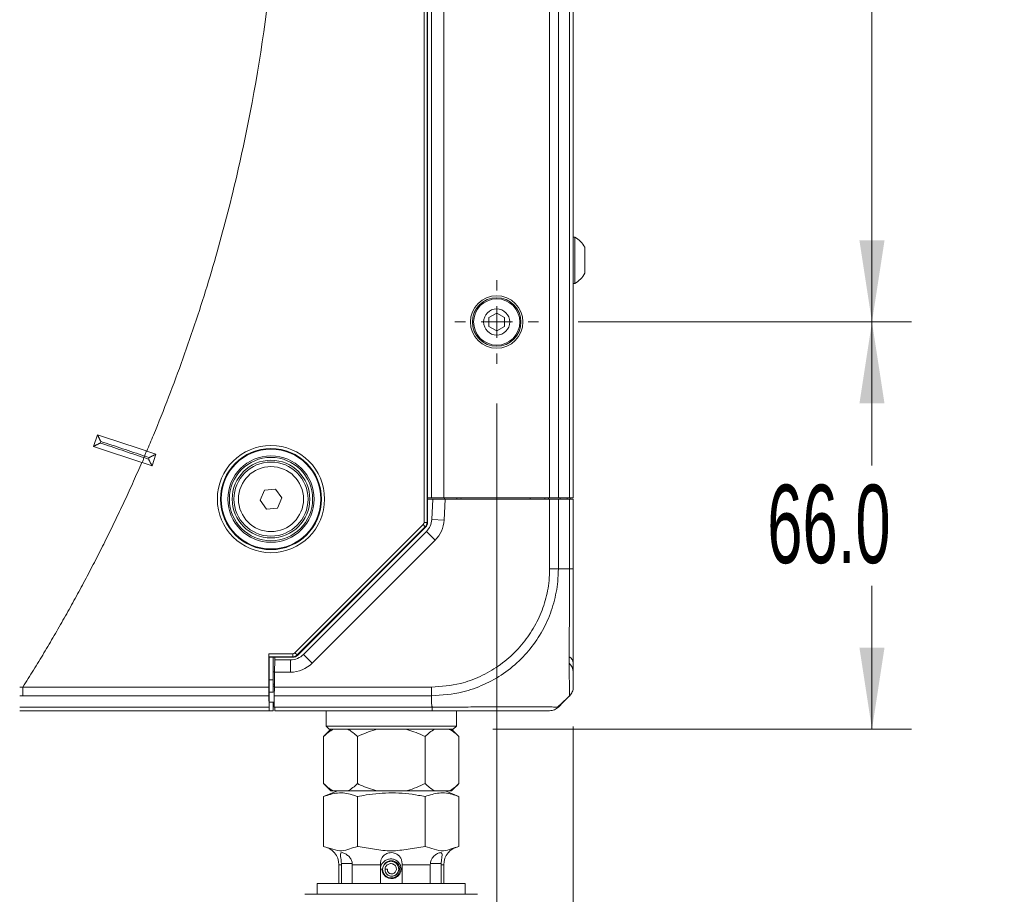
# Model space of a CAD drawing. Header units: millimetres. Extents: x 0 to 1118, y 0 to 864.
# Tile 265 of 390: x 599 to 639, y 376 to 411. Entities that reach past the tile are written whole.
import ezdxf

# ---------------------------------------------------------------- set-up
doc = ezdxf.new("R2010")
doc.units = ezdxf.units.MM
doc.styles.add('SLDTEXTSTYLE0', font='TXT', dxfattribs={"width": 0.605})
doc.dimstyles.new('SLDDIMSTYLE0', dxfattribs={"dimtxt": 3.175, "dimasz": 3.302, "dimexe": 0, "dimexo": 0.0625, "dimgap": 0.79375, "dimtad": 0, "dimtih": 1, "dimtoh": 1, "dimdec": 1, "dimlfac": 4, "dimrnd": 1e-09, "dimzin": 12, "dimdsep": 46, "dimtxsty": 'SLDTEXTSTYLE0', "dimsah": 1, "dimcen": 0.09, "dimadec": 0, "dimazin": 3, "dimtfac": 1, "dimtofl": 0, "dimtmove": 0, "dimatfit": 3, "dimfxl": 1, "dimfrac": 2, "dimtolj": 1, "dimtzin": 12, "dimarcsym": 0})
doc.dimstyles.new('SLDDIMSTYLE1', dxfattribs={"dimtxt": 3.175, "dimasz": 3.302, "dimexe": 0, "dimexo": 0.0625, "dimgap": 0.79375, "dimtad": 0, "dimtih": 1, "dimtoh": 1, "dimdec": 1, "dimlfac": 4, "dimrnd": 1e-09, "dimzin": 4, "dimdsep": 46, "dimtxsty": 'SLDTEXTSTYLE0', "dimsah": 1, "dimcen": 0.09, "dimadec": 0, "dimazin": 1, "dimtfac": 1, "dimtofl": 0, "dimtmove": 0, "dimatfit": 3, "dimfxl": 1, "dimfrac": 2, "dimtolj": 1, "dimtzin": 12, "dimarcsym": 0})
doc.dimstyles.new('SLDDIMSTYLE2', dxfattribs={"dimtxt": 3.175, "dimasz": 3.302, "dimexe": 0, "dimexo": 0.0625, "dimgap": 0.79375, "dimtad": 0, "dimtih": 1, "dimtoh": 1, "dimdec": 1, "dimlfac": 4, "dimrnd": 1e-09, "dimzin": 12, "dimdsep": 46, "dimtxsty": 'SLDTEXTSTYLE0', "dimsah": 1, "dimcen": 0.09, "dimadec": 0, "dimazin": 3, "dimtfac": 1, "dimtmove": 0, "dimatfit": 0, "dimfxl": 1, "dimfrac": 2, "dimtolj": 1, "dimtzin": 12, "dimarcsym": 0})

# ---------------------------------------------------------------- blocks, each defined once
blk = doc.blocks.new('_D_5')
at = {"color": 7, "linetype": 'Continuous', "lineweight": 0}
for p, q in [((621.419, 441.589), (634.932, 441.589)), ((633.332, 441.589), (633.332, 422.775)), ((633.332, 399.089), (633.332, 417.902)), ((621.419, 399.089), (634.932, 399.089))]:
    blk.add_line(p, q, dxfattribs=at)
for points in [[(633.332, 441.589), (632.824, 438.287), (633.84, 438.287)], [(633.332, 399.089), (633.84, 402.391), (632.824, 402.391)]]:
    blk.add_solid(points, dxfattribs=at)
at = {"color": 7, "linetype": 'Continuous', "lineweight": 0, "insert": (627.875, 421.995), "char_height": 3.175, "attachment_point": 1, "style": 'SLDTEXTSTYLE0'}
blk.add_mtext('170.0', dxfattribs=at)
blk = doc.blocks.new('_D_6')
at = {"color": 7, "linetype": 'Continuous', "lineweight": 0}
for p, q in [((621.419, 399.089), (634.932, 399.089)), ((633.332, 399.089), (633.332, 393.275)), ((633.332, 382.589), (633.332, 388.402)), ((617.963, 382.589), (634.932, 382.589))]:
    blk.add_line(p, q, dxfattribs=at)
for points in [[(633.332, 399.089), (632.824, 395.787), (633.84, 395.787)], [(633.332, 382.589), (633.84, 385.891), (632.824, 385.891)]]:
    blk.add_solid(points, dxfattribs=at)
at = {"color": 7, "linetype": 'Continuous', "lineweight": 0, "insert": (629.088, 392.495), "char_height": 3.175, "attachment_point": 1, "style": 'SLDTEXTSTYLE0'}
blk.add_mtext('66.0', dxfattribs=at)
blk = doc.blocks.new('_D_7')
at = {"color": 7, "linetype": 'Continuous', "lineweight": 0}
for p, q in [((621.225, 382.696), (621.225, 354.39)), ((613.85, 358.501), (613.85, 354.39)), ((613.85, 355.99), (607.5, 355.99)), ((621.225, 355.99), (629.088, 355.99))]:
    blk.add_line(p, q, dxfattribs=at)
for points in [[(613.85, 355.99), (610.548, 356.498), (610.548, 355.482)], [(621.225, 355.99), (624.527, 355.482), (624.527, 356.498)]]:
    blk.add_solid(points, dxfattribs=at)
at = {"color": 7, "linetype": 'Continuous', "lineweight": 0, "insert": (629.088, 357.646), "char_height": 3.175, "attachment_point": 1, "style": 'SLDTEXTSTYLE0'}
blk.add_mtext('29.5', dxfattribs=at)
blk = doc.blocks.new('_D_8')
at = {"color": 7, "linetype": 'Continuous', "lineweight": 0}
for p, q in [((618.122, 395.791), (618.122, 346.51)), ((613.85, 358.501), (613.85, 346.51)), ((613.85, 348.11), (607.5, 348.11)), ((618.122, 348.11), (625.901, 348.11))]:
    blk.add_line(p, q, dxfattribs=at)
for points in [[(613.85, 348.11), (610.548, 348.618), (610.548, 347.602)], [(618.122, 348.11), (621.424, 347.602), (621.424, 348.618)]]:
    blk.add_solid(points, dxfattribs=at)
at = {"color": 7, "linetype": 'Continuous', "lineweight": 0, "insert": (625.901, 349.767), "char_height": 3.175, "attachment_point": 1, "style": 'SLDTEXTSTYLE0'}
blk.add_mtext('17.1', dxfattribs=at)
blk = doc.blocks.new('_D_9')
at = {"color": 7, "linetype": 'Continuous', "lineweight": 0}
for p, q in [((523.725, 400.729), (523.725, 340.163)), ((613.85, 358.501), (613.85, 340.163)), ((523.725, 341.763), (563.331, 341.763)), ((613.85, 341.763), (574.245, 341.763))]:
    blk.add_line(p, q, dxfattribs=at)
for points in [[(523.725, 341.763), (527.027, 341.255), (527.027, 342.271)], [(613.85, 341.763), (610.548, 342.271), (610.548, 341.255)]]:
    blk.add_solid(points, dxfattribs=at)
at = {"color": 7, "linetype": 'Continuous', "lineweight": 0, "insert": (563.331, 343.419), "char_height": 3.175, "attachment_point": 1, "style": 'SLDTEXTSTYLE0'}
blk.add_mtext('360.5', dxfattribs=at)
blk = doc.blocks.new('SW_CENTERMARKSYMBOL_3')
at = {"color": 0, "linetype": 'Continuous', "lineweight": 0}
for p, q in [((0, 1.27), (0, 1.6975)), ((0, 0), (0, 0.635)), ((-1.27, 0), (-1.6975, 0)), ((0, 0), (-0.635, 0)), ((0, 0), (0, -0.635)), ((0, 0), (0.635, 0)), ((1.27, 0), (1.6975, 0)), ((0, -1.27), (0, -1.6975))]:
    blk.add_line(p, q, dxfattribs=at)

msp = doc.modelspace()

# ---------------------------------------------------------------- linework, layer by layer
at = {"color": 9, "linetype": 'Continuous', "lineweight": 0}
for p, q in [((615.1774, 390.968), (615.1774, 449.7092)), ((615.3024, 449.7092), (615.3024, 390.968)), ((615.9753, 391.9636), (615.9753, 448.7136)), ((620.2682, 391.9636), (620.2682, 448.7136)), ((620.6217, 391.9636), (620.6217, 448.7136)), ((621.0788, 391.9636), (621.0788, 448.7136)), ((603.853, 393.6569), (603.8264, 393.5951)), ((603.8264, 393.5951), (604.016, 393.5319)), ((604.0372, 393.5954), (603.853, 393.6569)), ((604.016, 393.5319), (604.0372, 393.5954)), ((616.0343, 391.9136), (615.9896, 391.0625)), ((620.2682, 389.0891), (620.2682, 391.9136)), ((620.6217, 391.9136), (620.6217, 389.0887)), ((620.9774, 391.9136), (620.9774, 391.9636)), ((621.0788, 389.0887), (621.0788, 391.9136)), ((615.9896, 391.0625), (615.4903, 391.0886)), ((609.9467, 385.6856), (615.1408, 390.8796)), ((615.2292, 390.7913), (610.0351, 385.5972)), ((615.1408, 390.8796), (615.2292, 390.7913)), ((615.1774, 390.968), (615.3024, 390.968)), ((615.2489, 390.7831), (615.2292, 390.7913)), ((615.3024, 390.968), (615.3221, 390.9599)), ((615.6252, 390.244), (615.2717, 390.5975)), ((615.6252, 390.244), (610.6485, 385.2672)), ((620.6217, 389.0886), (621.0789, 389.0886)), ((608.8878, 385.649), (609.8584, 385.649)), ((609.8584, 385.524), (608.8899, 385.524)), ((609.8584, 385.649), (609.8584, 385.524)), ((609.8665, 385.5043), (609.8584, 385.524)), ((609.9467, 385.6856), (610.0351, 385.5972)), ((610.0351, 385.5972), (610.0433, 385.5775)), ((610.6485, 385.2672), (610.2949, 385.6208)), ((609.7646, 384.9011), (609.7646, 385.4011)), ((609.7646, 384.9011), (609.1226, 384.9011)), ((598.7905, 384.2957), (598.9219, 384.2957)), ((598.9219, 384.2957), (608.8878, 384.2957)), ((608.9009, 384.5886), (609.0628, 384.5886)), ((609.1128, 384.3386), (609.0628, 384.3386)), ((609.112, 384.2957), (615.4747, 384.2957)), ((609.1128, 384.4136), (609.1128, 384.3386)), ((598.9218, 383.9422), (598.7905, 383.9422)), ((608.8903, 383.9422), (598.9218, 383.9422)), ((615.4752, 383.9422), (609.1058, 383.9422)), ((615.4753, 383.6459), (615.4753, 383.9421)), ((598.7905, 383.4851), (608.8983, 383.4851)), ((609.0612, 383.6886), (609.1015, 383.6911)), ((609.1277, 383.4851), (615.5032, 383.4851)), ((611.8306, 377.1003), (611.7253, 377.1003)), ((611.8291, 377.1511), (612.2666, 377.1511)), ((613.4128, 377.1003), (612.2681, 377.1003)), ((615.4324, 377.1003), (614.2878, 377.1003)), ((615.8714, 377.1511), (615.4339, 377.1511)), ((615.9753, 377.1003), (615.8699, 377.1003))]:
    msp.add_line(p, q, dxfattribs=at)
at = {"color": 7, "linetype": 'Continuous', "lineweight": 15}
for p, q in [((615.3221, 390.9599), (615.3221, 449.7174)), ((615.4753, 391.9636), (615.4753, 448.7136)), ((621.2253, 391.9636), (621.2253, 448.7136)), ((621.2903, 402.5261), (621.2253, 402.5261)), ((621.2903, 400.6511), (621.2903, 402.5261)), ((621.6953, 401.0609), (621.6953, 402.1164)), ((621.2253, 400.6511), (621.2903, 400.6511)), ((618.1217, 399.4495), (617.8092, 399.269)), ((618.4342, 399.269), (618.1217, 399.4495)), ((617.8092, 399.269), (617.8092, 398.9082)), ((618.4342, 398.9082), (618.4342, 399.269)), ((617.8092, 398.9082), (618.1217, 398.7278)), ((618.1217, 398.7278), (618.4342, 398.9082)), ((601.9394, 394.5231), (601.7813, 394.0488)), ((603.9386, 393.8565), (603.9215, 393.8622)), ((603.9385, 393.8566), (604.3111, 393.7323)), ((604.3111, 393.7323), (604.1529, 393.258)), ((603.7579, 393.3897), (603.7399, 393.3957)), ((604.1529, 393.258), (603.7579, 393.3897)), ((608.53, 391.8692), (608.7142, 392.277)), ((608.7142, 392.277), (609.1594, 392.3214)), ((609.1594, 392.3214), (609.4205, 391.958)), ((608.7911, 391.5058), (608.53, 391.8692)), ((609.4205, 391.958), (609.2363, 391.5502)), ((615.4753, 391.9636), (615.3221, 391.9636)), ((615.3221, 391.9636), (615.4753, 391.9636)), ((615.3221, 391.9136), (615.5336, 391.9136)), ((615.4753, 391.9636), (615.9753, 391.9636)), ((615.4903, 391.0886), (615.5336, 391.9136)), ((615.5336, 391.9136), (616.0343, 391.9136)), ((615.9753, 391.9636), (620.2682, 391.9636)), ((616.0128, 391.9136), (616.0128, 391.9636)), ((616.0343, 391.9136), (620.2682, 391.9136)), ((616.5128, 391.9636), (616.5128, 391.9136)), ((616.6761, 391.9636), (616.6753, 391.9136)), ((619.4744, 391.9636), (619.4753, 391.9136)), ((620.0753, 391.9636), (620.0753, 391.9136)), ((620.2261, 391.9636), (620.2253, 391.9136)), ((620.2682, 391.9636), (620.6217, 391.9636)), ((620.2682, 391.9136), (620.6217, 391.9136)), ((620.6217, 391.9636), (621.0788, 391.9636)), ((620.6217, 391.9136), (621.0788, 391.9136)), ((620.6994, 391.9636), (620.7003, 391.9136)), ((621.0788, 391.9636), (621.2253, 391.9636)), ((621.0788, 391.9136), (621.2253, 391.9136)), ((621.1003, 391.9636), (621.1003, 391.9136)), ((621.2253, 391.9136), (621.2253, 389.0891)), ((609.2363, 391.5502), (608.7911, 391.5058)), ((615.2489, 390.7831), (610.0433, 385.5775)), ((610.2949, 385.6208), (615.2717, 390.5975)), ((608.8878, 384.2957), (608.8878, 385.649)), ((608.8899, 385.524), (608.9009, 385.513)), ((608.9009, 384.3993), (608.9009, 385.513)), ((608.9009, 385.513), (609.219, 385.513)), ((609.0628, 385.513), (609.0628, 384.5886)), ((609.1313, 385.4011), (609.1333, 385.513)), ((609.266, 385.5125), (609.4241, 385.5049)), ((609.471, 385.5043), (609.8665, 385.5043)), ((609.1226, 384.9011), (609.1313, 385.4011)), ((609.1313, 385.4011), (609.7646, 385.4011)), ((609.0628, 384.9136), (609.1228, 384.9136)), ((609.1226, 384.9011), (609.112, 384.2957)), ((608.9009, 384.3993), (608.9009, 384.3993)), ((608.9009, 384.3993), (608.9045, 384.1922)), ((609.0628, 384.5886), (609.0628, 384.0886)), ((609.1141, 384.4136), (609.0628, 384.4136)), ((609.1058, 383.9422), (609.112, 384.2957)), ((609.1115, 384.4136), (609.1128, 384.3386)), ((608.8903, 383.9422), (608.8983, 383.4851)), ((608.9045, 384.1922), (608.9045, 383.3386)), ((608.9045, 384.0886), (609.0628, 384.0886)), ((609.0979, 383.4851), (609.1058, 383.9422)), ((620.7826, 383.646), (621.0788, 383.9421)), ((609.0612, 383.6886), (608.9045, 383.6886)), ((609.1014, 383.6886), (609.0612, 383.6886)), ((609.0628, 383.3386), (609.0628, 383.6886)), ((609.0979, 383.4851), (609.1128, 383.4851)), ((609.1128, 383.4851), (609.1277, 383.4851)), ((609.1302, 383.3386), (609.1277, 383.4851)), ((608.8753, 383.3386), (598.7905, 383.3386)), ((608.9045, 383.3386), (608.8753, 383.3386)), ((609.0628, 383.3386), (608.9045, 383.3386)), ((615.5007, 383.3386), (609.1302, 383.3386)), ((611.2128, 383.3386), (611.2128, 382.7136)), ((616.4878, 382.7136), (616.4878, 383.3386)), ((611.2128, 382.7136), (611.3378, 382.5886)), ((611.2128, 382.7136), (616.4878, 382.7136)), ((616.3628, 382.5886), (616.4878, 382.7136)), ((611.4047, 382.5886), (611.1079, 382.2918)), ((611.1079, 382.2918), (611.1079, 380.3855)), ((616.3628, 382.5886), (611.3378, 382.5886)), ((612.4791, 382.2918), (612.4791, 380.3855)), ((615.2215, 382.2918), (615.2215, 380.3855)), ((616.5927, 382.2918), (616.2958, 382.5886)), ((616.5927, 382.2918), (616.5927, 380.3855)), ((611.1079, 380.3855), (611.4047, 380.0886)), ((616.2958, 380.0886), (616.5927, 380.3855)), ((611.6697, 380.0886), (611.1071, 379.8613)), ((611.4047, 380.0886), (611.5019, 380.0886)), ((611.5019, 380.0886), (612.0851, 380.0886)), ((612.0851, 380.0886), (613.2671, 380.0886)), ((613.2671, 380.0886), (614.4335, 380.0886)), ((614.4335, 380.0886), (615.6155, 380.0886)), ((615.6155, 380.0886), (616.1987, 380.0886)), ((616.5934, 379.8613), (616.0309, 380.0886)), ((616.1987, 380.0886), (616.2958, 380.0886)), ((611.1071, 379.8613), (611.1071, 377.8386)), ((612.4787, 379.8613), (612.4787, 377.8386)), ((615.2218, 379.8613), (615.2218, 377.8386)), ((616.5934, 379.8613), (616.5934, 377.8386)), ((611.7253, 377.1003), (611.7253, 376.3386)), ((611.8306, 377.1003), (611.8291, 377.1511)), ((611.8306, 376.3386), (611.8306, 377.1003)), ((612.2666, 377.1511), (612.2681, 377.1003)), ((612.2681, 377.1003), (612.2681, 376.3386)), ((613.4128, 376.3386), (613.4128, 377.1003)), ((614.2878, 377.1003), (614.2878, 376.3386)), ((615.4324, 377.1003), (615.4339, 377.1511)), ((615.4324, 376.3386), (615.4324, 377.1003)), ((615.8714, 377.1511), (615.8699, 377.1003)), ((615.8699, 377.1003), (615.8699, 376.3386)), ((615.9753, 376.3386), (615.9753, 377.1003)), ((613.501, 376.916), (613.4128, 376.9138)), ((613.501, 376.916), (613.501, 376.917)), ((613.5963, 376.9136), (613.6915, 376.9136)), ((610.8503, 376.3386), (610.8503, 375.9011)), ((610.8503, 376.3386), (615.3484, 376.3386)), ((615.3484, 376.3386), (616.8503, 376.3386)), ((616.8503, 375.9011), (616.8503, 376.3386)), ((610.3503, 375.9011), (617.3503, 375.9011))]:
    msp.add_line(p, q, dxfattribs=at)
for centre, radius in [((618.1217, 399.0886), 1.0625), ((618.1217, 399.0886), 0.9837), ((618.1217, 399.0886), 0.9375), ((618.1217, 399.0886), 0.5278), ((608.9753, 391.9136), 2.0221), ((608.9753, 391.9136), 1.75), ((608.9753, 391.9136), 1.6875), ((608.9753, 391.9136), 1.575), ((608.9753, 391.9136), 1.5)]:
    msp.add_circle(centre, radius, dxfattribs=at)
at = {"color": 9, "linetype": 'Continuous', "lineweight": 0}
for radius in [2.1728, 2.0479, 1.3179]:
    msp.add_circle((608.9753, 391.9136), radius, dxfattribs=at)
at = {"color": 7, "linetype": 'Continuous', "lineweight": 15}
for centre, radius, start, end in [((620.7516, 401.5886), 1.0813, 29.2162, 60.11785), ((620.7516, 401.5886), 1.0813, 299.88215, 330.7838), ((614.7414, 391.1279), 0.75, 315, 357), ((609.7646, 386.1511), 0.75, 270, 315), ((620.7253, 384.9011), 0.5, 0, 47.26112), ((610.9753, 377.1003), 0.75, 0, 79.84036), ((616.7253, 377.1003), 0.75, 100.16594, 180), ((613.8503, 376.9136), 0.3493, 180, 179.45311)]:
    msp.add_arc(centre, radius, start, end, dxfattribs=at)
at = {"color": 9, "linetype": 'Continuous', "lineweight": 0}
for centre, radius, start, end in [((615.0524, 390.968), 0.25, 315.00361, 359.99639), ((614.7414, 391.1279), 1.25, 315, 357), ((609.8584, 385.774), 0.25, 270.00361, 314.99639), ((620.8954, 385.2428), 0.3308, 4.23616, 59.65034), ((609.7646, 386.1511), 1.25, 270, 315)]:
    msp.add_arc(centre, radius, start, end, dxfattribs=at)
for centre, major_axis, start_param, end_param in [((615.0524, 390.968), (-0.1155, 0.0478), 2.7489567, 3.5342286), ((609.8584, 385.774), (0.0478, -0.1155), 5.8905493, 6.6758213)]:
    msp.add_ellipse(centre, major_axis=major_axis, ratio=0.9998216, start_param=start_param, end_param=end_param, dxfattribs=at)
at = {"color": 7, "linetype": 'Continuous', "lineweight": 15}
for centre, major_axis, ratio, start_param, end_param in [((615.072, 390.9599), (-0.231, 0.0957), 0.9998216, 2.7489567, 3.5342286), ((608.8899, 385.649), (0, 0.125), 0.0174551, 1.5707963, 3.1241394), ((609.219, 385.5122), (0.05, 0), 0.0174551, 0.3490659, 1.5707963), ((609.471, 385.5052), (0.05, 0), 0.0174551, 3.4906585, 4.712389), ((609.8665, 385.7543), (0.0957, -0.231), 0.9998216, 5.8905493, 6.6758213), ((608.8965, 384.2957), (0, 0.5), 0.0174551, 1.5707963, 2.3561945), ((608.9045, 383.8386), (0, 0.5), 0.0174551, 2.3561945, 3.1415927)]:
    msp.add_ellipse(centre, major_axis=major_axis, ratio=ratio, start_param=start_param, end_param=end_param, dxfattribs=at)
at = {"color": 9, "linetype": 'Continuous', "lineweight": 0}
for points, knots in [([(603.9385, 446.8207), (603.9845, 446.7124), (604.0765, 446.4957), (604.5922, 445.2592), (605.4302, 443.0879), (606.4696, 439.9407), (607.3538, 436.7464), (608.3217, 432.4355), (609.1333, 426.9652), (609.4587, 420.3386), (609.1333, 413.712), (608.3217, 408.2418), (607.3538, 403.9309), (606.4696, 400.7366), (605.4302, 397.5894), (604.5922, 395.418), (604.0765, 394.1815), (603.9845, 393.9649), (603.9385, 393.8566)], [0, 0, 0, 0, 0.0064875, 0.0129765, 0.0738624, 0.1347508, 0.1956367, 0.256525, 0.3782625, 0.5, 0.6217375, 0.743475, 0.8043609, 0.8652492, 0.9261351, 0.9870235, 0.9935125, 1, 1, 1, 1]), ([(602.0551, 394.1857), (602.3493, 394.0876), (602.9397, 393.8908), (603.5302, 393.6939), (603.8265, 393.5951)], [0, 0, 0, 0, 0.4982487, 1, 1, 1, 1]), ([(603.8531, 393.6568), (603.5562, 393.7558), (602.9639, 393.9533), (602.3716, 394.1508), (602.0762, 394.2493)], [0, 0, 0, 0, 0.5013027, 1, 1, 1, 1]), ([(603.9215, 393.8622), (603.9204, 393.859), (603.9176, 393.8508), (603.9069, 393.8185), (603.8986, 393.7938), (603.8809, 393.7407), (603.872, 393.7138), (603.8591, 393.6754), (603.8552, 393.6634), (603.853, 393.6569)], [0, 0, 0, 0, 0.25, 0.25, 0.5, 0.5, 0.75, 0.75, 1, 1, 1, 1]), ([(603.8264, 393.5951), (603.8242, 393.5885), (603.8202, 393.5766), (603.8074, 393.5382), (603.7984, 393.5113), (603.7807, 393.4582), (603.7725, 393.4335), (603.7617, 393.4012), (603.759, 393.393), (603.7579, 393.3897)], [0, 0, 0, 0, 0.25, 0.25, 0.5, 0.5, 0.75, 0.75, 1, 1, 1, 1]), ([(603.7399, 393.3957), (603.6843, 393.2684), (603.5729, 393.0138), (603.4029, 392.6333), (603.2307, 392.2537), (603.0561, 391.8753), (602.8792, 391.498), (602.7, 391.1218), (602.5185, 390.7467), (602.3346, 390.3727), (602.1484, 389.9998), (601.9599, 389.6279), (601.769, 389.2572), (601.5758, 388.8876), (601.3182, 388.4019), (600.9929, 387.8021), (600.5958, 387.0905), (600.1904, 386.384), (599.7763, 385.6826), (599.3544, 384.9859), (599.066, 384.5258), (598.9218, 384.2957)], [0, 0, 0, 0, 0.0404455, 0.080885, 0.1213199, 0.1617519, 0.2021825, 0.2426131, 0.2830454, 0.3234809, 0.3639212, 0.4043677, 0.4448221, 0.4852858, 0.5257605, 0.6048485, 0.6839019, 0.7629323, 0.841951, 0.9209698, 1, 1, 1, 1]), ([(615.4747, 384.2958), (615.8725, 384.3241), (616.5532, 384.3725), (617.462, 384.7099), (618.2067, 385.1318), (618.858, 385.6767), (619.3984, 386.318), (619.8191, 387.0266), (620.1099, 387.7971), (620.25, 388.4952), (620.2631, 388.9289), (620.268, 389.0891)], [0, 0, 0, 0, 0.1584128, 0.2711139, 0.3838354, 0.4991898, 0.6083334, 0.7174776, 0.826751, 0.9360043, 1, 1, 1, 1]), ([(620.6215, 389.0887), (620.6163, 388.9167), (620.6021, 388.4503), (620.4558, 387.699), (620.1496, 386.8675), (619.7014, 386.1027), (619.1209, 385.4118), (618.4182, 384.8278), (617.6141, 384.3788), (616.6346, 384.023), (615.9027, 383.972), (615.4752, 383.9421)], [0, 0, 0, 0, 0.0638835, 0.1732044, 0.2825207, 0.3916675, 0.5008077, 0.61621, 0.7289433, 0.8416757, 1, 1, 1, 1]), ([(621.0787, 383.9421), (621.0786, 383.9477), (621.0786, 383.9622), (621.0751, 384.1088), (621.0689, 384.4132), (621.0631, 384.8587), (621.0602, 385.4046), (621.0611, 386.0493), (621.0663, 386.7756), (621.0734, 387.5538), (621.0785, 388.3349), (621.0787, 388.8357), (621.0788, 389.0887)], [0, 0, 0, 0, 0.0657965, 0.1727607, 0.2828934, 0.389757, 0.4997969, 0.5968708, 0.7039461, 0.8142113, 0.9061257, 1, 1, 1, 1]), ([(598.9218, 384.2957), (598.9218, 384.2303), (598.9218, 384.1649), (598.9218, 384.0439), (598.9218, 383.9885), (598.9218, 383.9422)], [0, 0, 0, 0, 0.5, 0.5, 1, 1, 1, 1]), ([(615.5032, 383.4851), (615.5024, 383.4984), (615.4997, 383.5426), (615.4932, 383.5945), (615.4817, 383.6343), (615.4768, 383.6436), (615.4754, 383.6455), (615.4752, 383.6459)], [0, 0, 0, 0, 0.2452024, 0.81753525, 0.96068243, 0.99215065, 1, 1, 1, 1]), ([(615.5032, 383.4851), (615.6708, 383.4852), (616.1269, 383.4854), (616.8707, 383.4887), (617.6932, 383.4945), (618.4591, 383.4997), (619.1858, 383.5017), (619.7853, 383.4992), (620.2228, 383.4933), (620.4985, 383.4877), (620.5406, 383.4868), (620.5585, 383.4864)], [0, 0, 0, 0, 0.067138, 0.1826384, 0.301576, 0.4169571, 0.5357912, 0.6801766, 0.7947563, 0.912682, 1, 1, 1, 1])]:
    msp.add_open_spline(points, degree=3, knots=knots, dxfattribs=at)
at = {"color": 7, "linetype": 'Continuous', "lineweight": 15}
for points in [[(603.9215, 393.8622), (603.2608, 394.0825), (602.6001, 394.3028), (601.9394, 394.5231)], [(601.7813, 394.0488), (602.4342, 393.8311), (603.0871, 393.6134), (603.74, 393.3957)], [(621.0787, 383.9421), (621.1006, 383.9666), (621.1443, 384.0155), (621.1898, 384.1033), (621.2197, 384.1976), (621.2234, 384.2631), (621.2253, 384.2958)], [(620.6218, 383.4851), (620.5973, 383.4633), (620.5484, 383.4196), (620.4606, 383.3741), (620.3664, 383.3442), (620.3009, 383.3405), (620.2682, 383.3386)]]:
    msp.add_open_spline(points, degree=3, dxfattribs=at)
for points, knots in [([(601.9394, 394.5231), (601.9401, 394.5217), (601.9418, 394.5185), (601.9451, 394.512), (601.9493, 394.5033), (601.955, 394.4919), (601.9623, 394.4774), (601.9733, 394.4552), (601.9877, 394.4265), (602.0048, 394.3922), (602.0222, 394.3574), (602.0372, 394.3275), (602.0491, 394.3036), (602.0587, 394.2844), (602.0675, 394.2667), (602.0737, 394.2542), (602.0762, 394.2493)], [0, 0, 0, 0, 0.02019205, 0.04771931, 0.08279702, 0.12527389, 0.18189849, 0.25032423, 0.37536658, 0.50015294, 0.62486009, 0.74964792, 0.81821121, 0.8748081, 0.95010693, 1, 1, 1, 1]), ([(602.0551, 394.1857), (602.052, 394.1842), (602.0448, 394.1806), (602.0325, 394.1745), (602.0178, 394.1671), (602.0007, 394.1586), (601.9769, 394.1466), (601.9469, 394.1317), (601.9122, 394.1143), (601.8778, 394.0971), (601.8491, 394.0827), (601.827, 394.0717), (601.8113, 394.0638), (601.7984, 394.0573), (601.7882, 394.0522), (601.7833, 394.0498), (601.7813, 394.0488)], [0, 0, 0, 0, 0.0305209, 0.0721616, 0.1252289, 0.1818252, 0.2503878, 0.3751744, 0.4998803, 0.6246654, 0.7497065, 0.8181316, 0.8747557, 0.9297571, 0.9714838, 1, 1, 1, 1]), ([(604.016, 393.5319), (604.0175, 393.5288), (604.0211, 393.5217), (604.0272, 393.5094), (604.0346, 393.4947), (604.0431, 393.4776), (604.055, 393.4538), (604.07, 393.4238), (604.0875, 393.389), (604.1046, 393.3546), (604.119, 393.3258), (604.1301, 393.3038), (604.1379, 393.2881), (604.1444, 393.2752), (604.1495, 393.2649), (604.1519, 393.26), (604.1529, 393.258)], [0, 0, 0, 0, 0.0305071, 0.0721249, 0.1251601, 0.1815821, 0.2498995, 0.3749276, 0.4999166, 0.624955, 0.749858, 0.818172, 0.8747193, 0.9297381, 0.971477, 1, 1, 1, 1]), ([(604.3111, 393.7323), (604.3097, 393.7316), (604.3064, 393.73), (604.2999, 393.7267), (604.2913, 393.7224), (604.2799, 393.7168), (604.2653, 393.7095), (604.2432, 393.6984), (604.2145, 393.6841), (604.1801, 393.6669), (604.1453, 393.6495), (604.1153, 393.6345), (604.0915, 393.6226), (604.0722, 393.6129), (604.0546, 393.6042), (604.0421, 393.5979), (604.0372, 393.5954)], [0, 0, 0, 0, 0.0201967, 0.0477316, 0.0828199, 0.1253103, 0.1818581, 0.2501728, 0.3750771, 0.5001167, 0.6251068, 0.7501362, 0.8184542, 0.8748768, 0.9501309, 1, 1, 1, 1]), ([(621.2253, 389.0891), (621.2253, 388.8563), (621.2253, 388.3907), (621.2253, 387.6687), (621.2253, 386.9453), (621.2253, 386.2716), (621.2253, 385.6727), (621.2253, 385.1637), (621.2253, 384.7453), (621.2253, 384.4563), (621.2253, 384.3146), (621.2253, 384.301), (621.2253, 384.2958)], [0, 0, 0, 0, 0.0929147, 0.1858152, 0.2944776, 0.4031621, 0.5002013, 0.6086254, 0.7170441, 0.8255688, 0.9340808, 1, 1, 1, 1]), ([(620.5736, 383.4713), (620.632, 383.5233), (620.8067, 383.6787), (620.9708, 383.8401), (621.0799, 383.9475)], [0, 0, 0, 0, 0.3344671, 1, 1, 1, 1]), ([(620.7826, 383.6459), (620.78, 383.6433), (620.7647, 383.6281), (620.7104, 383.5737), (620.6593, 383.5226), (620.6218, 383.4851)], [0, 0, 0, 0, 0.0512389, 0.3045526, 1, 1, 1, 1]), ([(620.2682, 383.3386), (620.242, 383.3386), (620.1965, 383.3386), (619.8938, 383.3386), (619.4803, 383.3386), (618.9227, 383.3386), (618.2481, 383.3386), (617.543, 383.3386), (616.7763, 383.3386), (616.0853, 383.3386), (615.6569, 383.3386), (615.5007, 383.3386)], [0, 0, 0, 0, 0.1476521, 0.2562048, 0.3647764, 0.4995885, 0.6089422, 0.7182918, 0.8277419, 0.9371756, 1, 1, 1, 1]), ([(611.5019, 382.5886), (611.4309, 382.5483), (611.2953, 382.4715), (611.1683, 382.3497), (611.1079, 382.2918)], [0, 0, 0, 0, 0.5238131, 1, 1, 1, 1]), ([(612.4791, 382.2918), (612.3614, 382.3989), (612.2329, 382.5159), (612.0965, 382.583), (612.0851, 382.5886)], [0, 0, 0, 0, 0.9161218, 1, 1, 1, 1]), ([(613.2671, 382.5886), (613.2423, 382.5825), (612.9696, 382.5152), (612.7127, 382.3982), (612.4791, 382.2918)], [0, 0, 0, 0, 0.0905982, 1, 1, 1, 1]), ([(615.2215, 382.2918), (615.1799, 382.3123), (614.9278, 382.4366), (614.6584, 382.5195), (614.4335, 382.5886)], [0, 0, 0, 0, 0.1650136, 1, 1, 1, 1]), ([(615.6155, 382.5886), (615.5445, 382.5483), (615.409, 382.4715), (615.282, 382.3497), (615.2215, 382.2918)], [0, 0, 0, 0, 0.5238131, 1, 1, 1, 1]), ([(616.5927, 382.2918), (616.475, 382.3989), (616.3465, 382.5159), (616.2101, 382.583), (616.1987, 382.5886)], [0, 0, 0, 0, 0.91612185, 1, 1, 1, 1]), ([(611.1079, 380.3855), (611.2255, 380.2783), (611.354, 380.1614), (611.4904, 380.0943), (611.5019, 380.0886)], [0, 0, 0, 0, 0.91612185, 1, 1, 1, 1]), ([(612.0851, 380.0886), (612.1561, 380.1289), (612.2916, 380.2058), (612.4186, 380.3275), (612.4791, 380.3855)], [0, 0, 0, 0, 0.52381311, 1, 1, 1, 1]), ([(612.4791, 380.3855), (612.5207, 380.365), (612.7727, 380.2406), (613.0421, 380.1578), (613.2671, 380.0886)], [0, 0, 0, 0, 0.1650136, 1, 1, 1, 1]), ([(614.4335, 380.0886), (614.4582, 380.0947), (614.731, 380.162), (614.9879, 380.279), (615.2215, 380.3855)], [0, 0, 0, 0, 0.0905982, 1, 1, 1, 1]), ([(615.2215, 380.3855), (615.3392, 380.2783), (615.4676, 380.1614), (615.604, 380.0943), (615.6155, 380.0886)], [0, 0, 0, 0, 0.9161218, 1, 1, 1, 1]), ([(616.1987, 380.0886), (616.2697, 380.1289), (616.4052, 380.2058), (616.5322, 380.3275), (616.5927, 380.3855)], [0, 0, 0, 0, 0.52381311, 1, 1, 1, 1]), ([(611.1071, 379.8613), (611.2957, 379.9238), (611.6788, 380.0507), (612.1425, 379.9873), (612.4072, 379.8881), (612.4787, 379.8613)], [0, 0, 0, 0, 0.4144437, 0.8417964, 1, 1, 1, 1]), ([(612.4787, 379.8613), (612.5955, 379.8836), (613.0572, 379.9715), (613.8901, 380.0424), (614.6922, 379.9637), (615.1344, 379.8782), (615.2218, 379.8613)], [0, 0, 0, 0, 0.1291537, 0.5106818, 0.9032592, 1, 1, 1, 1]), ([(615.2218, 379.8613), (615.4104, 379.9238), (615.7935, 380.0507), (616.2571, 379.9873), (616.5219, 379.8881), (616.5934, 379.8613)], [0, 0, 0, 0, 0.4144437, 0.8417964, 1, 1, 1, 1]), ([(611.1071, 377.8386), (611.2306, 377.7993), (611.4772, 377.7207), (611.8333, 377.6245), (612.1659, 377.7483), (612.3744, 377.8085), (612.4787, 377.8386)], [0, 0, 0, 0, 0.2716257, 0.5426871, 0.7711112, 1, 1, 1, 1]), ([(611.8291, 377.1511), (611.8266, 377.1843), (611.8211, 377.2593), (611.805, 377.378), (611.7887, 377.4896), (611.7924, 377.5623), (611.83, 377.5915), (611.8889, 377.5876), (611.9768, 377.554), (612.0854, 377.4843), (612.1881, 377.3765), (612.2517, 377.259), (612.2623, 377.1825), (612.2666, 377.1511)], [0, 0, 0, 0, 0.0688366, 0.1556097, 0.2749191, 0.3956192, 0.4717783, 0.5482945, 0.6191441, 0.7287045, 0.8411765, 0.9349999, 1, 1, 1, 1]), ([(612.4787, 377.8386), (612.4865, 377.8379), (612.7203, 377.8165), (613.1722, 377.7261), (613.854, 377.6248), (614.5384, 377.7345), (614.9936, 377.8038), (615.2218, 377.8386)], [0, 0, 0, 0, 0.0085024, 0.2544652, 0.5000119, 0.749258, 1, 1, 1, 1]), ([(613.4128, 377.1511), (613.415, 377.1843), (613.4202, 377.2593), (613.4682, 377.378), (613.5585, 377.4896), (613.6806, 377.5623), (613.8085, 377.5915), (613.9192, 377.5876), (614.0356, 377.554), (614.1461, 377.4843), (614.2332, 377.3765), (614.2808, 377.259), (614.2857, 377.1825), (614.2878, 377.1511)], [0, 0, 0, 0, 0.0688366, 0.1556097, 0.2749191, 0.3956192, 0.4717783, 0.5482945, 0.6191441, 0.7287045, 0.8411765, 0.9349999, 1, 1, 1, 1]), ([(615.2218, 377.8386), (615.3453, 377.7993), (615.5919, 377.7207), (615.948, 377.6245), (616.2806, 377.7483), (616.4891, 377.8085), (616.5934, 377.8386)], [0, 0, 0, 0, 0.2716257, 0.5426871, 0.7711112, 1, 1, 1, 1]), ([(615.4339, 377.1511), (615.4387, 377.1843), (615.4494, 377.2593), (615.5135, 377.378), (615.6201, 377.4896), (615.7385, 377.5623), (615.8288, 377.5915), (615.8805, 377.5876), (615.9091, 377.554), (615.911, 377.4843), (615.8954, 377.3765), (615.8794, 377.259), (615.8737, 377.1825), (615.8714, 377.1511)], [0, 0, 0, 0, 0.0688366, 0.1556097, 0.2749191, 0.3956192, 0.4717783, 0.5482945, 0.6191441, 0.7287045, 0.8411765, 0.9349999, 1, 1, 1, 1]), ([(613.501, 376.9136), (613.5036, 376.8716), (613.5086, 376.7892), (613.5692, 376.6787), (613.6595, 376.5943), (613.7751, 376.5441), (613.9023, 376.5349), (614.027, 376.5687), (614.1349, 376.643), (614.2132, 376.7503), (614.252, 376.8793), (614.2457, 377.0155), (614.1941, 377.1434), (614.102, 377.2482), (613.9789, 377.3176), (613.8381, 377.3426), (613.6951, 377.3193), (613.5658, 377.2491), (613.468, 377.1387), (613.4207, 377.0371), (613.414, 376.9773), (613.4128, 376.9664)], [0, 0, 0, 0, 0.0515747, 0.1011909, 0.1514729, 0.2023778, 0.2539285, 0.3061496, 0.3590719, 0.412736, 0.4671441, 0.5221676, 0.5778096, 0.6340955, 0.6910525, 0.7487136, 0.8071225, 0.866289, 0.9260709, 0.9864665, 1, 1, 1, 1]), ([(613.4128, 377.1003), (613.4128, 377.1073), (613.4128, 377.1243), (613.4128, 377.1412), (613.4128, 377.1511)], [0, 0, 0, 0, 0.4137019, 1, 1, 1, 1]), ([(613.6915, 376.9136), (613.6914, 376.8977), (613.6912, 376.8655), (613.709, 376.8191), (613.7393, 376.7786), (613.7815, 376.7481), (613.832, 376.7308), (613.8867, 376.7289), (613.9408, 376.7434), (613.9895, 376.7737), (614.028, 376.818), (614.0525, 376.8727), (614.0602, 376.9336), (614.0496, 376.9954), (614.0208, 377.0525), (613.9757, 377.0998), (613.9177, 377.1325), (613.8513, 377.1472), (613.7822, 377.1418), (613.7164, 377.116), (613.66, 377.0714), (613.6182, 377.0111), (613.5954, 376.94), (613.5943, 376.8641), (613.6156, 376.7898), (613.6584, 376.7239), (613.7196, 376.6724), (613.7943, 376.6404), (613.8764, 376.6314), (613.9589, 376.6469), (614.0345, 376.6865), (614.0962, 376.7472), (614.1383, 376.8244), (614.1584, 376.9215), (614.1426, 377.0328), (614.0791, 377.1399), (613.9774, 377.2158), (613.8522, 377.2476), (613.7218, 377.2286), (613.6076, 377.1599), (613.5235, 377.0509), (613.5086, 376.9618), (613.501, 376.917)], [0, 0, 0, 0, 0.0148988, 0.0301803, 0.0458737, 0.0620088, 0.0785557, 0.0954847, 0.1128257, 0.1306085, 0.148803, 0.1673795, 0.186368, 0.2057983, 0.2256404, 0.2458643, 0.2665002, 0.2875779, 0.3090674, 0.3309386, 0.3532218, 0.3759468, 0.3990837, 0.4226022, 0.4465326, 0.4709049, 0.4956891, 0.5208548, 0.5464323, 0.5724519, 0.5988833, 0.6256962, 0.652921, 0.6805878, 0.717994, 0.7561303, 0.7949966, 0.8345929, 0.8749193, 0.9159758, 0.9576253, 1, 1, 1, 1]), ([(613.5963, 376.9136), (613.597, 376.8883), (613.5983, 376.8373), (613.6289, 376.7652), (613.6782, 376.7038), (613.7449, 376.6587), (613.823, 376.6346), (613.9061, 376.6342), (613.9869, 376.6585), (614.0583, 376.7059), (614.1136, 376.7731), (614.1475, 376.8547), (614.1563, 376.944), (614.1385, 377.0333), (614.0949, 377.1146), (614.0285, 377.1807), (613.9446, 377.2253), (613.85, 377.2438), (613.7529, 377.2339), (613.6615, 377.1956), (613.5848, 377.1315), (613.5204, 377.0373), (613.5081, 376.9588), (613.501, 376.9136)], [0, 0, 0, 0, 0.0398491, 0.0803879, 0.1216175, 0.163541, 0.2061582, 0.2494653, 0.2934631, 0.3381552, 0.3835412, 0.4296169, 0.4763836, 0.5238448, 0.572, 0.6208449, 0.6703808, 0.7206114, 0.7715361, 0.8231505, 0.875456, 0.9284564, 1, 1, 1, 1]), ([(614.2878, 377.1511), (614.2878, 377.1412), (614.2878, 377.1243), (614.2878, 377.1073), (614.2878, 377.1003)], [0, 0, 0, 0, 0.5862981, 1, 1, 1, 1]), ([(613.4804, 376.9088), (613.48, 376.8858), (613.4787, 376.8218), (613.5211, 376.7218), (613.6, 376.6262), (613.6902, 376.5653), (613.7536, 376.5552), (613.7747, 376.5518)], [0, 0, 0, 0, 0.1355098, 0.3764544, 0.6221686, 0.8739859, 1, 1, 1, 1])]:
    msp.add_open_spline(points, degree=3, knots=knots, dxfattribs=at)
at = {"color": 9, "linetype": 'Continuous', "lineweight": 0}
for points in [[(602.0762, 394.2493), (602.0692, 394.2281), (602.0621, 394.2069), (602.0551, 394.1857)], [(620.6216, 389.0887), (620.5972, 389.0888), (620.5482, 389.0888), (620.4604, 389.0889), (620.3662, 389.089), (620.3007, 389.0891), (620.268, 389.0891)], [(621.0788, 389.0887), (621.1007, 389.0888), (621.1443, 389.0888), (621.1898, 389.0889), (621.2197, 389.089), (621.2234, 389.0891), (621.2253, 389.0891)], [(615.4752, 383.9422), (615.4752, 383.9666), (615.4751, 384.0155), (615.475, 384.1033), (615.4748, 384.1975), (615.4748, 384.263), (615.4747, 384.2957)], [(615.5032, 383.4851), (615.503, 383.4633), (615.5026, 383.4196), (615.502, 383.3741), (615.5013, 383.3442), (615.5009, 383.3405), (615.5007, 383.3386)]]:
    msp.add_open_spline(points, degree=3, dxfattribs=at)

# ---------------------------------------------------------------- block references
at = {"color": 7, "linetype": 'Continuous', "lineweight": 0}
msp.add_blockref('SW_CENTERMARKSYMBOL_3', (618.1217, 399.0886), dxfattribs=at)

# ---------------------------------------------------------------- dimensions: what is measured, and where the dimension line sits
for p1, picture, middle in [((619.8192, 441.5886), '_D_5', (633.3319, 420.3386)), ((616.3628, 382.5886), '_D_6', (633.3319, 390.8386))]:
    dim = msp.add_linear_dim(base=(633.3319, 399.0886), p1=p1, p2=(619.8192, 399.0886), angle=90, dimstyle='SLDDIMSTYLE1', dxfattribs=at)
    dim.commit()
    dim.dimension.update_dxf_attribs({"geometry": picture, "text_midpoint": middle, "dimtype": 160})
for base, p1, p2, dimstyle, picture, middle in [((613.8503, 341.7627), (523.7253, 402.3286), (613.8503, 360.1008), 'SLDDIMSTYLE0', '_D_9', (568.7878, 341.7627)), ((618.1217, 348.1102), (613.8503, 360.1008), (618.1217, 397.3911), 'SLDDIMSTYLE2', '_D_8', (630.1449, 348.1102)), ((621.2253, 355.9899), (613.8503, 360.1008), (621.2253, 384.2958), 'SLDDIMSTYLE2', '_D_7', (633.3319, 355.9899))]:
    dim = msp.add_linear_dim(base=base, p1=p1, p2=p2, dimstyle=dimstyle, dxfattribs=at)
    dim.commit()
    dim.dimension.update_dxf_attribs({"geometry": picture, "text_midpoint": middle, "dimtype": 160})

doc.saveas('drawing.dxf')
